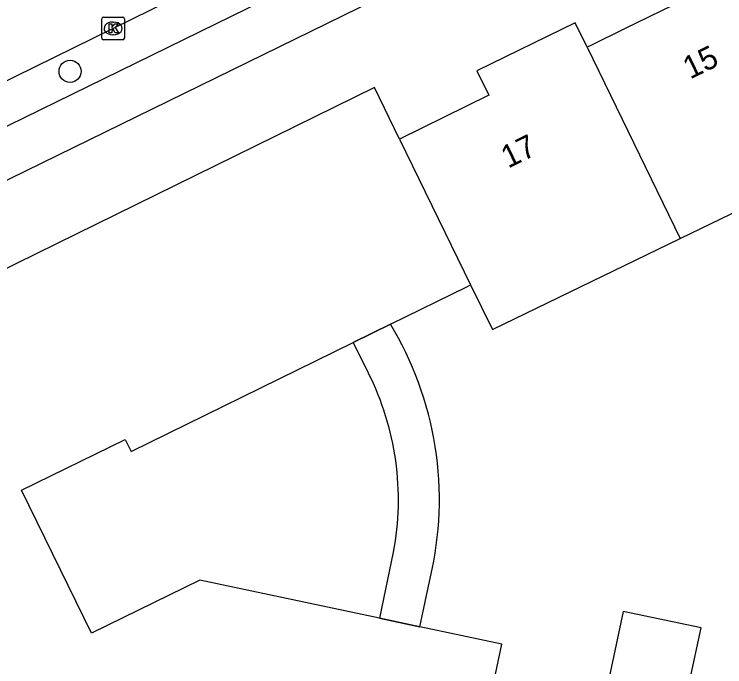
# Model space of a CAD drawing. Extents: x 160457 to 162082, y 388340 to 389736.
# Drawn here: x 160762.48 to 160793.83, y 389034.56 to 389063.32 of the extents above; entities that cross this region are included whole.
import ezdxf

# ---------------------------------------------------------------- set-up
doc = ezdxf.new("R2010")
doc.units = 0
for name, color, linetype in [('IMGEO_Boom', 7, 'Continuous'), ('IMGEO_Kolk', 7, 'Continuous'), ('IMGEO_Pand', 7, 'Continuous'), ('IMGEO_Pand_nummerreeks', 7, 'Continuous'), ('IMGEO_Pand_overbouw', 7, 'Continuous'), ('IMGEO_Rijbaan_lokaal_gesloten', 7, 'Continuous'), ('IMGEO_Voetpad_open', 7, 'Continuous')]:
    doc.layers.add(name, color=color, linetype=linetype)

msp = doc.modelspace()

# ---------------------------------------------------------------- linework, layer by layer
at = {"layer": 'IMGEO_Boom'}
msp.add_circle((160764.95, 389060.799), 0.489, dxfattribs=at)
at = {"layer": 'IMGEO_Kolk'}
for p, q in [((160766.347, 389062.267), (160766.347, 389063.119)), ((160766.422, 389063.193), (160767.274, 389063.193)), ((160767.348, 389063.119), (160767.348, 389062.267)), ((160766.835, 389062.973), (160766.86, 389062.973)), ((160767.274, 389062.193), (160766.422, 389062.193)), ((160766.858, 389062.413), (160766.833, 389062.413))]:
    msp.add_line(p, q, dxfattribs=at)
for points in [[(160766.347, 389062.267), (160766.347, 389063.119)], [(160766.422, 389063.193), (160767.274, 389063.193)], [(160767.348, 389063.119), (160767.348, 389062.267)], [(160766.668, 389062.893), (160766.791, 389062.893), (160766.791, 389062.742), (160766.921, 389062.893), (160767.085, 389062.893), (160766.939, 389062.742), (160767.092, 389062.493), (160766.94, 389062.493), (160766.855, 389062.657), (160766.791, 389062.59), (160766.791, 389062.493), (160766.668, 389062.493), (160766.668, 389062.893)], [(160767.274, 389062.193), (160766.422, 389062.193)]]:
    msp.add_lwpolyline(points, dxfattribs=at)
for centre, start, end in [((160766.424, 389063.117), 91.552, 178.448), ((160766.424, 389063.117), 91.552, 178.448), ((160767.272, 389063.117), 1.552, 88.448), ((160767.272, 389063.117), 1.552, 88.448), ((160766.424, 389062.269), 181.552, 268.448), ((160766.424, 389062.269), 181.552, 268.448), ((160767.272, 389062.269), 271.552, 358.448), ((160767.272, 389062.269), 271.552, 358.448)]:
    msp.add_arc(centre, 0.0765, start, end, dxfattribs=at)
for centre, major_axis, ratio, start_param, end_param in [((160766.834, 389062.693), (-0.387, 0.002), 0.722429, 4.712389, 7.853982), ((160766.859, 389062.693), (-0.39, 0.002), 0.717154, 1.570796, 4.712389)]:
    msp.add_ellipse(centre, major_axis=major_axis, ratio=ratio, start_param=start_param, end_param=end_param, dxfattribs=at)
at = {"layer": 'IMGEO_Pand'}
for points in [[(160795.848, 389065.815), (160795.322, 389066.893), (160790.991, 389064.778), (160791.518, 389063.7), (160789.436, 389062.684), (160787.915, 389061.941), (160787.76, 389061.865)], [(160787.76, 389061.865), (160787.235, 389062.944), (160782.9, 389060.825), (160783.428, 389059.746), (160779.48, 389057.816)], [(160787.76, 389061.865), (160791.864, 389053.431)], [(160779.48, 389057.816), (160778.381, 389060.086), (160750.279, 389046.295), (160759.677, 389027.119)], [(160779.48, 389057.816), (160782.62, 389051.395)], [(160791.864, 389053.431), (160799.974, 389057.353)], [(160782.62, 389051.395), (160783.583, 389049.426), (160791.864, 389053.431)], [(160781.995, 389026.092), (160783.999, 389035.553), (160780.379, 389036.32), (160778.592, 389036.698), (160770.678, 389038.374), (160765.888, 389036.033), (160762.799, 389042.336), (160767.373, 389044.58), (160767.637, 389044.042), (160777.444, 389048.854), (160779.082, 389049.658), (160782.449, 389051.311), (160782.62, 389051.395)], [(160797.656, 389032.757), (160792.282, 389033.9), (160792.786, 389036.269), (160789.351, 389037), (160788.729, 389034.08), (160787.689, 389029.189), (160790.818, 389028.542), (160789.808, 389023.631), (160793.876, 389022.755), (160794.008, 389023.371), (160795.805, 389022.987)]]:
    msp.add_lwpolyline(points, dxfattribs=at)
at = {"layer": 'IMGEO_Pand_overbouw'}
msp.add_lwpolyline([(160780.379, 389036.32), (160780.845, 389038.517), (160780.922, 389038.862), (160780.991, 389039.21), (160781.052, 389039.561), (160781.104, 389039.915), (160781.149, 389040.271), (160781.184, 389040.629), (160781.211, 389040.989), (160781.23, 389041.351), (160781.24, 389041.714), (160781.241, 389042.078), (160781.232, 389042.442), (160781.215, 389042.807), (160781.19, 389043.171), (160781.155, 389043.535), (160781.111, 389043.898), (160781.058, 389044.261), (160780.996, 389044.622), (160780.926, 389044.981), (160780.847, 389045.338), (160780.759, 389045.692), (160780.662, 389046.044), (160780.558, 389046.393), (160780.444, 389046.739), (160780.323, 389047.081), (160780.194, 389047.42), (160780.057, 389047.754), (160779.912, 389048.083), (160779.76, 389048.409), (160779.601, 389048.729), (160779.435, 389049.044), (160779.262, 389049.354), (160779.082, 389049.658), (160777.444, 389048.854), (160778.105, 389047.508), (160778.319, 389047.056), (160778.419, 389046.826), (160778.515, 389046.593), (160778.607, 389046.358), (160778.694, 389046.121), (160778.776, 389045.881), (160778.854, 389045.639), (160778.927, 389045.396), (160778.995, 389045.151), (160779.058, 389044.904), (160779.116, 389044.655), (160779.17, 389044.405), (160779.218, 389044.154), (160779.261, 389043.902), (160779.299, 389043.649), (160779.332, 389043.396), (160779.359, 389043.141), (160779.382, 389042.887), (160779.399, 389042.632), (160779.411, 389042.377), (160779.418, 389042.122), (160779.42, 389041.867), (160779.417, 389041.613), (160779.408, 389041.36), (160779.395, 389041.106), (160779.376, 389040.854), (160779.352, 389040.603), (160779.324, 389040.353), (160779.29, 389040.104), (160779.209, 389039.611), (160778.592, 389036.698)], close=True, dxfattribs=at)
at = {"layer": 'IMGEO_Rijbaan_lokaal_gesloten'}
msp.add_lwpolyline([(160775.113, 389066.754), (160766.848, 389062.694), (160752.109, 389055.467), (160749.226, 389054.074)], dxfattribs=at)
at = {"layer": 'IMGEO_Voetpad_open'}
for points in [[(160749.007, 389049.578), (160778.382, 389063.954), (160803.656, 389076.346)], [(160775.57, 389064.958), (160753.086, 389053.954)]]:
    msp.add_lwpolyline(points, dxfattribs=at)

# ---------------------------------------------------------------- texts
at = {"layer": 'IMGEO_Pand_nummerreeks'}
for s, p in [('15', (160792.302, 389060.439)), ('17', (160784.275, 389056.511))]:
    msp.add_text(s, height=1, rotation=26.0753, dxfattribs=at).set_placement(p)

doc.saveas('drawing.dxf')
